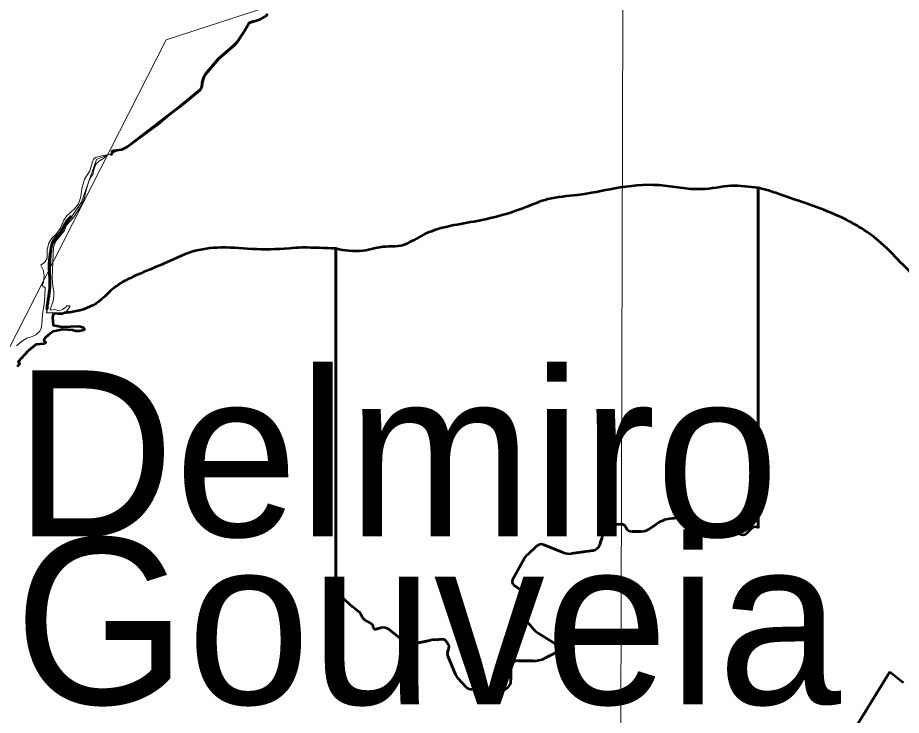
# Model space of a CAD drawing. Extents: x 553962 to 842807, y 8883888 to 9032388.
# Drawn here: x 801153 to 803814, y 9017684 to 9019784 of the extents above; entities that cross this region are included whole.
import ezdxf

# ---------------------------------------------------------------- set-up
doc = ezdxf.new("R2010")
doc.units = 0
doc.header["$LTSCALE"] = 200
doc.linetypes.add('LONG_DASH_SHORT_DASH', pattern=[9.9, 6, -1.2, 1.5, -1.2])
for name, color, linetype, lineweight in [('1', 7, 'Continuous', 13), ('24', 7, 'Continuous', 25), ('25', 7, 'Continuous', 13), ('27', 7, 'Continuous', 13), ('28', 7, 'Continuous', 53), ('29', 7, 'Continuous', 53), ('35', 7, 'Continuous', 13), ('7', 7, 'Continuous', 90), ('8', 7, 'Continuous', 13)]:
    doc.layers.add(name, color=color, linetype=linetype, lineweight=lineweight)
doc.layers.add('41', color=7, linetype='Continuous')

msp = doc.modelspace()

# ---------------------------------------------------------------- linework, layer by layer
at = {"layer": '1'}
msp.add_lwpolyline([(802988.2, 9024448.3), (802965.1, 9016230.4), (802943.4, 9008888.5)], dxfattribs=at)
at = {"layer": '24', "lineweight": 53}
for points in [[(801844.9, 9019760.2), (801849.8, 9019768.9), (801884.8, 9019780.1), (801900.1, 9019789.4), (801906.3, 9019796.3)], [(801712.8, 9019602.8), (801714.2, 9019607.1), (801719, 9019614.8), (801758, 9019660.9), (801804.5, 9019701.1), (801813.7, 9019711.1), (801835.3, 9019743), (801844.9, 9019760.2)], [(801703.1, 9019566.9), (801707.9, 9019576.3), (801708.3, 9019588.7), (801712.8, 9019602.8)], [(801433.2, 9019371), (801438.5, 9019379.1), (801436.5, 9019382.6), (801442.6, 9019385), (801466.8, 9019388), (801483, 9019395.5), (801576.8, 9019465.1), (801610.8, 9019494.2), (801639.6, 9019515.1), (801703.1, 9019566.9)]]:
    msp.add_lwpolyline(points, dxfattribs=at)
at = {"layer": '25'}
for points in [[(801423.5, 9019371.1), (801423.5, 9019371.1), (801411, 9019360.6), (801396.2, 9019351.6), (801388.6, 9019343.1), (801381, 9019323.8), (801380.5, 9019314.7), (801369.7, 9019298.1), (801357.8, 9019262.4), (801354, 9019242), (801342.8, 9019216.6), (801342.8, 9019216.6), (801321.3, 9019182.8), (801300.5, 9019160.1), (801294.3, 9019143.4), (801267.5, 9019112), (801261.3, 9019093.7), (801257.1, 9019002), (801258.8, 9018976.5), (801261.8, 9018961.2), (801261.8, 9018946), (801259.7, 9018930.6), (801251.2, 9018906.4), (801254, 9018903.7), (801262.9, 9018905.5), (801278.1, 9018902.2), (801287.9, 9018905.8), (801298.5, 9018912.6), (801301, 9018916.5), (801310.1, 9018916.5), (801310.1, 9018915.7)], [(801423.5, 9019371.1), (801423.5, 9019371.1), (801411, 9019360.6), (801396.2, 9019351.6), (801388.6, 9019343.1), (801381, 9019323.8), (801380.5, 9019314.7), (801369.7, 9019298.1), (801357.8, 9019262.4), (801354, 9019242), (801342.8, 9019216.6), (801342.8, 9019216.6), (801321.3, 9019182.8), (801300.5, 9019160.1), (801294.3, 9019143.4), (801267.5, 9019112), (801261.3, 9019093.7), (801257.1, 9019002), (801258.8, 9018976.5), (801261.8, 9018961.2), (801261.8, 9018946), (801259.7, 9018930.6), (801251.2, 9018906.4), (801254, 9018903.7), (801262.9, 9018905.5), (801278.1, 9018902.2), (801287.9, 9018905.8), (801298.5, 9018912.6), (801301, 9018916.5), (801310.1, 9018916.5), (801310.1, 9018915.7)], [(801313.6, 9019199.4), (801324.5, 9019209.1), (801335.7, 9019224.2), (801343.1, 9019244.6), (801346.1, 9019270.1), (801354, 9019298), (801369.9, 9019323.2), (801378, 9019350.8), (801381.8, 9019358.6), (801389.4, 9019364.2), (801401.8, 9019366.5), (801407.5, 9019369.9), (801423.5, 9019371.1)], [(801313.6, 9019199.4), (801324.5, 9019209.1), (801335.7, 9019224.2), (801343.1, 9019244.6), (801346.1, 9019270.1), (801354, 9019298), (801369.9, 9019323.2), (801378, 9019350.8), (801381.8, 9019358.6), (801389.4, 9019364.2), (801401.8, 9019366.5), (801407.5, 9019369.9), (801423.5, 9019371.1)], [(801222.7, 9019039.3), (801235, 9019048.7), (801241.6, 9019060.4), (801241.8, 9019086.9), (801246.9, 9019105.7), (801255.8, 9019120.5), (801268.6, 9019132.7), (801282.4, 9019151.1), (801292.4, 9019174.5), (801300, 9019187.2), (801313.6, 9019199.4)], [(801222.7, 9019039.3), (801235, 9019048.7), (801241.6, 9019060.4), (801241.8, 9019086.9), (801246.9, 9019105.7), (801255.8, 9019120.5), (801268.6, 9019132.7), (801282.4, 9019151.1), (801292.4, 9019174.5), (801300, 9019187.2), (801313.6, 9019199.4)], [(801229, 9018975.8), (801226.3, 9018977.5), (801231, 9018988), (801232.3, 9019008.3), (801229.7, 9019025.3), (801222.7, 9019039.3)], [(801229, 9018975.8), (801226.3, 9018977.5), (801231, 9018988), (801232.3, 9019008.3), (801229.7, 9019025.3), (801222.7, 9019039.3)], [(801149, 9018796.8), (801164.3, 9018809.7), (801180.8, 9018819.5), (801196.2, 9018824.2), (801207.2, 9018829.5), (801219.5, 9018840.8), (801223.6, 9018849.7), (801226.1, 9018860.5), (801227.8, 9018891.1), (801233.6, 9018929.5), (801235.8, 9018971.4), (801229, 9018975.8)], [(801149, 9018796.8), (801164.3, 9018809.7), (801180.8, 9018819.5), (801196.2, 9018824.2), (801207.2, 9018829.5), (801219.5, 9018840.8), (801223.6, 9018849.7), (801226.1, 9018860.5), (801227.8, 9018891.1), (801233.6, 9018929.5), (801235.8, 9018971.4), (801229, 9018975.8)], [(801310.1, 9018915.7), (801310.2, 9018914.2), (801298.6, 9018898.8), (801287.3, 9018892), (801264.5, 9018894.1), (801259.5, 9018892.2), (801258.2, 9018882.2), (801259.6, 9018858.9), (801287, 9018854.1), (801338, 9018855.4), (801348.9, 9018852.5), (801353.6, 9018847.9)], [(801310.1, 9018915.7), (801310.2, 9018914.2), (801298.6, 9018898.8), (801287.3, 9018892), (801264.5, 9018894.1), (801259.5, 9018892.2), (801258.2, 9018882.2), (801259.6, 9018858.9), (801287, 9018854.1), (801338, 9018855.4), (801348.9, 9018852.5), (801353.6, 9018847.9)], [(801353.6, 9018847.9), (801354.2, 9018847.3), (801352.5, 9018843.3), (801338, 9018840.3), (801327.8, 9018841), (801318.1, 9018843.7), (801288.8, 9018845.4), (801260, 9018839.5), (801249.7, 9018832.9), (801236.9, 9018821.4), (801231.6, 9018812.7), (801236.7, 9018808.5), (801236.5, 9018805.3), (801231, 9018802.9), (801210.6, 9018800.8), (801206.5, 9018799.1), (801183.8, 9018780.8), (801154.5, 9018748.2), (801158.3, 9018744.1), (801157.7, 9018740.3), (801151.6, 9018734.3)], [(801353.6, 9018847.9), (801354.2, 9018847.3), (801352.5, 9018843.3), (801338, 9018840.3), (801327.8, 9018841), (801318.1, 9018843.7), (801288.8, 9018845.4), (801260, 9018839.5), (801249.7, 9018832.9), (801236.9, 9018821.4), (801231.6, 9018812.7), (801236.7, 9018808.5), (801236.5, 9018805.3), (801231, 9018802.9), (801210.6, 9018800.8), (801206.5, 9018799.1), (801183.8, 9018780.8), (801154.5, 9018748.2), (801158.3, 9018744.1), (801157.7, 9018740.3), (801151.6, 9018734.3)]]:
    msp.add_lwpolyline(points, dxfattribs=at)
at = {"layer": '27'}
msp.add_line((801250.3, 9018979.8), (801239.7, 9018895.8), dxfattribs=at)
msp.add_lwpolyline([(801892.4, 9019784.8), (801849.8, 9019768.9), (801804.5, 9019701.1), (801758, 9019660.9), (801714.2, 9019607.1), (801703.1, 9019566.9), (801474.9, 9019391.7), (801390.4, 9019357.4), (801344.9, 9019229.4), (801254.7, 9019095.6), (801250.3, 9018979.8)], dxfattribs=at)
for points in [[(802110.8, 9019089.3), (802111.2, 9019089.2), (802192.7, 9019082.6), (802261.5, 9019095), (802298.5, 9019096.1), (802371.3, 9019128.9), (802526.9, 9019170.2), (802681.2, 9019212.8), (802750.1, 9019238), (802838.1, 9019250.3), (802951.5, 9019270.2), (803085.3, 9019279.8), (803212.6, 9019267.8), (803301.8, 9019277.7), (803383.5, 9019271.8)], [(803383.5, 9019271.8), (803403.6, 9019267.1), (803446.8, 9019252.9), (803624.8, 9019187.3), (803745.3, 9019113.1), (803812.4, 9019047.9), (803872, 9018991.7), (803964.6, 9018934.1), (804051, 9018889.2), (804139.9, 9018855.8), (804183.2, 9018846.7), (804243.1, 9018857.9), (804262.2, 9018866.8), (804326.1, 9018891.9), (804386.1, 9018927.3), (804451.4, 9018981.7), (804493.7, 9019040), (804529.7, 9019095.8), (804585.9, 9019118.5), (804612.6, 9019123.5), (804812.6, 9019121.4), (804825.8, 9019122.5)], [(801239.7, 9018895.8), (801334.6, 9018901.7), (801404.8, 9018935.7), (801443.2, 9018971.2), (801470.1, 9018988.9), (801593.9, 9019044.3), (801666.7, 9019075.8), (801753.4, 9019092), (801857.8, 9019087.8), (801971.2, 9019089.8), (802009.4, 9019092.2), (802010.6, 9019092.2), (802110.8, 9019089.3)]]:
    msp.add_spline(points, degree=3, dxfattribs=at)
at = {"layer": '28'}
for p, q in [((802110.8, 9018048.7), (802110.8, 9019089.3)), ((801292.9, 9018895.4), (801287.3, 9018892)), ((803156.3, 9018280.5), (803122.9, 9018276.9)), ((803205.6, 9018266.3), (803196.2, 9018271.8)), ((802911.9, 9018239.2), (802912.4, 9018238)), ((802969.6, 9018260.1), (802923.1, 9018257.1)), ((802985.6, 9018248.7), (802983.9, 9018251.9)), ((803030.7, 9018237.7), (803003.4, 9018237.7)), ((803076.7, 9018259.8), (803056.2, 9018245.7)), ((803275.7, 9018258), (803229.5, 9018259.4)), ((803327.3, 9018230.7), (803287.9, 9018254.4)), ((803364.5, 9018247.4), (803350.5, 9018233.5)), ((802715.9, 9018193.6), (802689.3, 9018168.4)), ((802795.6, 9018174.2), (802737.2, 9018197.7)), ((802885.8, 9018180.5), (802821.5, 9018171.1)), ((802674.1, 9018148.6), (802643.3, 9018092.2)), ((802647.1, 9018076.5), (802691.2, 9018046.3)), ((802693.6, 9018020.2), (802673.1, 9017999.8)), ((802195.5, 9017974.1), (802193.6, 9017976)), ((802672.3, 9017985), (802705.6, 9017944.7)), ((802218.7, 9017959.5), (802204.6, 9017967.3)), ((802223.9, 9017949.1), (802223.8, 9017951)), ((802246.3, 9017947.5), (802231.5, 9017943.4)), ((802318.2, 9017905.9), (802272, 9017942.3)), ((802720.5, 9017931.8), (802774.3, 9017898.8)), ((802394.1, 9017909.9), (802344.5, 9017899.7)), ((802433.8, 9017913), (802409.5, 9017911.8)), ((802449, 9017899.4), (802442.5, 9017908.7)), ((802471.7, 9017807.5), (802447.9, 9017865.4)), ((802448, 9017875.4), (802450.8, 9017882.1)), ((802773.2, 9017872.6), (802741.1, 9017856.5)), ((802638.7, 9017828.5), (802638.8, 9017790)), ((803231.7, 9016929.1), (803779.8, 9017815.2)), ((802503.6, 9017769.4), (802479.4, 9017795.5)), ((802549.9, 9017769.2), (802522.3, 9017763.4)), ((802579.2, 9017753.3), (802567.8, 9017764.2)), ((802625, 9017764.7), (802603.8, 9017751))]:
    msp.add_line(p, q, dxfattribs=at)
for points in [[(803383.5, 9019271.8), (803383.5, 9019271.8), (803383.5, 9018248.1)], [(801287.3, 9018892), (801264.5, 9018894.1), (801259.5, 9018892.2), (801258.2, 9018882.2), (801259.6, 9018858.9), (801287, 9018854.1), (801338, 9018855.4), (801348.9, 9018852.5), (801353.6, 9018847.9)], [(801353.6, 9018847.9), (801354.2, 9018847.3), (801352.5, 9018843.3), (801338, 9018840.3), (801327.8, 9018841), (801318.1, 9018843.7), (801288.8, 9018845.4), (801260, 9018839.5), (801249.7, 9018832.9), (801236.9, 9018821.4), (801231.6, 9018812.7), (801236.7, 9018808.5), (801236.5, 9018805.3), (801231, 9018802.9), (801210.6, 9018800.8), (801206.5, 9018799.1), (801183.8, 9018780.8), (801154.5, 9018748.2), (801158.3, 9018744.1), (801157.7, 9018740.3), (801151.6, 9018734.3)], [(802913.1, 9018219.5), (802908.5, 9018205.3), (802906, 9018197.5)], [(802179.8, 9017997.2), (802169.5, 9018004.7), (802161.8, 9018011), (802128.2, 9018041.1)], [(802188.6, 9017984.1), (802188.3, 9017984.7), (802187.6, 9017986.8)], [(802704.2, 9017848), (802702.8, 9017848), (802658.9, 9017848.5)], [(803779.8, 9017815.2), (803813.8, 9017788.5), (803820.9, 9017782.9)]]:
    msp.add_lwpolyline(points, dxfattribs=at)
msp.add_lwpolyline([(802188.6, 9017984.1), (802187.6, 9017986.8), (802188.3, 9017984.7)], close=True, dxfattribs=at)
for centre, radius, start, end in [((803133.5, 9018177.5), 100, 96.0649, 124.5544), ((803163.1, 9018215.8), 65, 59.4703, 96.0649), ((803231, 9018309.3), 50, 239.4703, 268.341), ((802924, 9018244.1), 13, 93.6963, 202.0924), ((802887.4, 9018227.8), 27, 341.9762, 22.0924), ((802970.6, 9018245.1), 15, 26.9622, 93.6963), ((803003.4, 9018257.7), 20, 206.9622, 270), ((803030.7, 9018282.7), 45, 270, 304.5544), ((803275, 9018233), 25, 58.905, 88.341), ((803374.4, 9018237.4), 14, 49.2038, 134.7534), ((803337.1, 9018246.9), 19, 238.905, 314.7534), ((802729.7, 9018179.1), 20, 68.1152, 133.4342), ((802882.2, 9018205.2), 25, 278.3198, 341.9762), ((802744.3, 9018110.3), 80, 133.4342, 151.4208), ((802814.3, 9018220.6), 50, 248.1152, 278.3198), ((802653.9, 9018086.4), 12, 151.4208, 235.6167), ((802108.2, 9018018.8), 30, 48.0413, 84.9827), ((802681.6, 9018032.3), 17, 314.8639, 55.6167), ((802166.9, 9017979.4), 22, 19.7572, 53.9485), ((802680.8, 9017992), 11, 134.8639, 219.5517), ((802209.3, 9017991.5), 22, 199.7572, 224.698), ((802223.9, 9018002.3), 40, 224.698, 241.062), ((802213.8, 9017950.7), 10, 1.3526, 61.062), ((802229.9, 9017949.2), 6, 181.3526, 285.438), ((802254.1, 9017919.6), 29, 51.7184, 105.438), ((802751.8, 9017983), 60, 219.5517, 238.4863), ((802338, 9017931), 32, 231.7184, 281.6452), ((802414.3, 9017811.9), 100, 92.7632, 101.6452), ((802434.3, 9017903), 10, 34.7826, 92.7632), ((802434.2, 9017889.1), 18, 337.1117, 34.7826), ((802766.4, 9017886), 15, 296.6895, 58.4863), ((802459.9, 9017870.3), 13, 157.1117, 202.3647), ((802658.7, 9017828.5), 20, 89.326, 180.122), ((802705.1, 9017928), 80, 269.326, 296.6895), ((802508.7, 9017822.7), 40, 202.3647, 222.7956), ((802608.8, 9017789.9), 30, 302.7566, 0.122), ((802518.2, 9017783), 20, 222.7956, 281.8955), ((802554, 9017749.7), 20, 46.4119, 101.8955), ((802592.9, 9017767.8), 20, 226.4119, 302.7566)]:
    msp.add_arc(centre, radius, start, end, dxfattribs=at)
for points in [[(804825.8, 9019122.5), (804812.6, 9019121.4), (804612.6, 9019123.5), (804585.9, 9019118.5), (804529.7, 9019095.8), (804493.7, 9019040), (804451.4, 9018981.7), (804386.1, 9018927.3), (804326.1, 9018891.9), (804262.2, 9018866.8), (804243.1, 9018857.9), (804183.2, 9018846.7), (804139.9, 9018855.8), (804051, 9018889.2), (803964.6, 9018934.1), (803872, 9018991.7), (803812.4, 9019047.9), (803745.3, 9019113.1), (803624.8, 9019187.3), (803446.8, 9019252.9), (803403.6, 9019267.1), (803383.5, 9019271.8)], [(802110.8, 9019089.3), (802010.6, 9019092.2), (802009.4, 9019092.2), (801971.2, 9019089.8), (801857.8, 9019087.8), (801753.4, 9019092), (801666.7, 9019075.8), (801593.9, 9019044.3), (801470.1, 9018988.9), (801443.2, 9018971.2), (801404.8, 9018935.7), (801334.6, 9018901.7), (801292.9, 9018895.4)]]:
    msp.add_spline(points, degree=3, dxfattribs=at)
at = {"layer": '29'}
for p, q in [((803383.5, 9018248.1), (803383.5, 9019271.8)), ((802110.8, 9019089.3), (802110.8, 9018048.7)), ((803122.9, 9018276.9), (803156.3, 9018280.5)), ((803196.2, 9018271.8), (803205.6, 9018266.3)), ((802912.4, 9018238), (802911.9, 9018239.2)), ((802923.1, 9018257.1), (802969.6, 9018260.1)), ((802983.9, 9018251.9), (802985.6, 9018248.7)), ((803003.4, 9018237.7), (803030.7, 9018237.7)), ((803056.2, 9018245.7), (803076.7, 9018259.8)), ((803229.5, 9018259.4), (803275.7, 9018258)), ((803287.9, 9018254.4), (803327.3, 9018230.7)), ((803350.5, 9018233.5), (803364.5, 9018247.4)), ((802689.3, 9018168.4), (802715.9, 9018193.6)), ((802737.2, 9018197.7), (802795.6, 9018174.2)), ((802821.5, 9018171.1), (802885.8, 9018180.5)), ((802643.3, 9018092.2), (802674.1, 9018148.6)), ((802691.2, 9018046.3), (802647.1, 9018076.5)), ((802128.2, 9018041.1), (802161.8, 9018011)), ((802169.5, 9018004.7), (802179.8, 9017997.2)), ((802673.1, 9017999.8), (802693.6, 9018020.2)), ((802188.3, 9017984.7), (802187.6, 9017986.8)), ((802188.3, 9017984.7), (802188.6, 9017984.1)), ((802193.6, 9017976), (802195.5, 9017974.1)), ((802705.6, 9017944.7), (802672.3, 9017985)), ((802204.6, 9017967.3), (802218.7, 9017959.5)), ((802223.8, 9017951), (802223.9, 9017949.1)), ((802231.5, 9017943.4), (802246.3, 9017947.5)), ((802272, 9017942.3), (802318.2, 9017905.9)), ((802774.3, 9017898.8), (802720.5, 9017931.8)), ((802344.5, 9017899.7), (802394.1, 9017909.9)), ((802409.5, 9017911.8), (802433.8, 9017913)), ((802442.5, 9017908.7), (802449, 9017899.4)), ((802447.9, 9017865.4), (802471.7, 9017807.5)), ((802450.8, 9017882.1), (802448, 9017875.4)), ((802741.1, 9017856.5), (802773.2, 9017872.6)), ((802638.8, 9017790), (802638.7, 9017828.5)), ((803231.7, 9016929.1), (803779.8, 9017815.2)), ((802479.4, 9017795.5), (802503.6, 9017769.4)), ((802522.3, 9017763.4), (802549.9, 9017769.2)), ((802567.8, 9017764.2), (802579.2, 9017753.3)), ((802603.8, 9017751), (802625, 9017764.7))]:
    msp.add_line(p, q, dxfattribs=at)
for points in [[(802906, 9018197.5), (802908.5, 9018205.3), (802913.1, 9018219.5)], [(802658.9, 9017848.5), (802702.8, 9017848), (802704.2, 9017848)], [(803779.8, 9017815.2), (803813.8, 9017788.5), (803820.9, 9017782.9)]]:
    msp.add_lwpolyline(points, dxfattribs=at)
for centre, radius, start, end in [((803133.5, 9018177.5), 100, 96.0649, 124.5544), ((803163.1, 9018215.8), 65, 59.4703, 96.0649), ((803231, 9018309.3), 50, 239.4703, 268.341), ((802924, 9018244.1), 13, 93.6963, 202.0924), ((802887.4, 9018227.8), 27, 341.9762, 22.0924), ((802970.6, 9018245.1), 15, 26.9622, 93.6963), ((803003.4, 9018257.7), 20, 206.9622, 270), ((803030.7, 9018282.7), 45, 270, 304.5544), ((803275, 9018233), 25, 58.905, 88.341), ((803374.4, 9018237.4), 14, 49.2038, 134.7534), ((803337.1, 9018246.9), 19, 238.905, 314.7534), ((802729.7, 9018179.1), 20, 68.1152, 133.4342), ((802882.2, 9018205.2), 25, 278.3198, 341.9762), ((802744.3, 9018110.3), 80, 133.4342, 151.4208), ((802814.3, 9018220.6), 50, 248.1152, 278.3198), ((802653.9, 9018086.4), 12, 151.4208, 235.6167), ((802108.2, 9018018.8), 30, 48.0413, 84.9827), ((802681.6, 9018032.3), 17, 314.8639, 55.6167), ((802166.9, 9017979.4), 22, 19.7572, 53.9485), ((802680.8, 9017992), 11, 134.8639, 219.5517), ((802209.3, 9017991.5), 22, 199.7572, 224.698), ((802223.9, 9018002.3), 40, 224.698, 241.062), ((802213.8, 9017950.7), 10, 1.3526, 61.062), ((802229.9, 9017949.2), 6, 181.3526, 285.438), ((802254.1, 9017919.6), 29, 51.7184, 105.438), ((802751.8, 9017983), 60, 219.5517, 238.4863), ((802338, 9017931), 32, 231.7184, 281.6452), ((802414.3, 9017811.9), 100, 92.7632, 101.6452), ((802434.3, 9017903), 10, 34.7826, 92.7632), ((802434.2, 9017889.1), 18, 337.1117, 34.7826), ((802766.4, 9017886), 15, 296.6895, 58.4863), ((802459.9, 9017870.3), 13, 157.1117, 202.3647), ((802658.7, 9017828.5), 20, 89.326, 180.122), ((802705.1, 9017928), 80, 269.326, 296.6895), ((802508.7, 9017822.7), 40, 202.3647, 222.7956), ((802608.8, 9017789.9), 30, 302.7566, 0.122), ((802518.2, 9017783), 20, 222.7956, 281.8955), ((802554, 9017749.7), 20, 46.4119, 101.8955), ((802592.9, 9017767.8), 20, 226.4119, 302.7566)]:
    msp.add_arc(centre, radius, start, end, dxfattribs=at)
msp.add_spline([(803383.5, 9019271.8), (803301.8, 9019277.7), (803212.6, 9019267.8), (803085.3, 9019279.8), (802951.5, 9019270.2), (802838.1, 9019250.3), (802750.1, 9019238), (802681.2, 9019212.8), (802526.9, 9019170.2), (802371.3, 9019128.9), (802298.5, 9019096.1), (802261.5, 9019095), (802192.7, 9019082.6), (802111.2, 9019089.2), (802110.8, 9019089.3)], degree=3, dxfattribs=at)
at = {"layer": '35'}
msp.add_line((801250.3, 9018979.8), (801240.7, 9018895.9), dxfattribs=at)
msp.add_lwpolyline([(801892.4, 9019784.8), (801849.8, 9019768.9), (801804.5, 9019701.1), (801758, 9019660.9), (801714.2, 9019607.1), (801703.1, 9019566.9), (801474.9, 9019391.7), (801390.4, 9019357.4), (801344.9, 9019229.4), (801254.7, 9019095.6), (801250.3, 9018979.8)], dxfattribs=at)
for points in [[(802110.8, 9019089.3), (802111.2, 9019089.2), (802192.7, 9019082.6), (802261.5, 9019095), (802298.5, 9019096.1), (802371.3, 9019128.9), (802526.9, 9019170.2), (802681.2, 9019212.8), (802750.1, 9019238), (802838.1, 9019250.3), (802951.5, 9019270.2), (803085.3, 9019279.8), (803212.6, 9019267.8), (803301.8, 9019277.7), (803383.5, 9019271.8)], [(803383.5, 9019271.8), (803403.6, 9019267.1), (803446.8, 9019252.9), (803624.8, 9019187.3), (803745.3, 9019113.1), (803812.4, 9019047.9), (803872, 9018991.7), (803964.6, 9018934.1), (804051, 9018889.2), (804139.9, 9018855.8), (804183.2, 9018846.7), (804243.1, 9018857.9), (804262.2, 9018866.8), (804326.1, 9018891.9), (804386.1, 9018927.3), (804451.4, 9018981.7), (804493.7, 9019040), (804529.7, 9019095.8), (804585.9, 9019118.5), (804612.6, 9019123.5), (804812.6, 9019121.4), (804825.8, 9019122.5)], [(801241.4, 9018895.9), (801334.6, 9018901.7), (801404.8, 9018935.7), (801443.2, 9018971.2), (801470.1, 9018988.9), (801593.9, 9019044.3), (801666.7, 9019075.8), (801753.4, 9019092), (801857.8, 9019087.8), (801971.2, 9019089.8), (802009.4, 9019092.2), (802010.6, 9019092.2), (802110.8, 9019089.3)]]:
    msp.add_spline(points, degree=3, dxfattribs=at)
at = {"layer": '7', "linetype": 'LONG_DASH_SHORT_DASH', "lineweight": 60}
for points in [[(801712.8, 9019602.8), (801714.2, 9019607.1), (801719, 9019614.8), (801758, 9019660.9), (801804.5, 9019701.1), (801813.7, 9019711.1), (801835.3, 9019743), (801844.9, 9019760.2)], [(801844.9, 9019760.2), (801849.8, 9019768.9), (801860.9, 9019772.5)], [(801703.1, 9019566.9), (801707.9, 9019576.3), (801708.3, 9019588.7), (801712.8, 9019602.8)], [(801631.9, 9019509.5), (801639.6, 9019515.1), (801703.1, 9019566.9)]]:
    msp.add_lwpolyline(points, dxfattribs=at)
msp.add_spline([(801241.2, 9018906.4), (801241.5, 9018910.4), (801249.9, 9018973.7), (801248.2, 9019043.8), (801253.3, 9019087.7), (801260, 9019112.1), (801280.3, 9019135.8), (801300.5, 9019170.4), (801315.1, 9019187.2)], degree=3, dxfattribs=at)
at = {"layer": '8'}
msp.add_lwpolyline([(806161, 9014683.5), (805286.1, 9014561), (804109.2, 9015538.2), (803233.2, 9015653.1), (801852.1, 9016894.9), (801230.9, 9016842.4), (800706, 9017157.5), (800216.1, 9016711.1), (800076.1, 9016868.7), (799869.9, 9016834.7), (800123.9, 9017234.1), (800256.2, 9018248.5), (801064.5, 9018666.7), (801600.4, 9019718.2), (803075.9, 9020198.7), (804723.6, 9022148.4), (804807.1, 9023011.8)], dxfattribs=at)

# ---------------------------------------------------------------- texts
at = {"layer": '41'}
for s, p in [('Delmiro', (801142.7, 9018222.6)), ('Gouveia', (801142.7, 9017717.6))]:
    msp.add_text(s, height=500, dxfattribs=at).set_placement(p)

doc.saveas('drawing.dxf')
